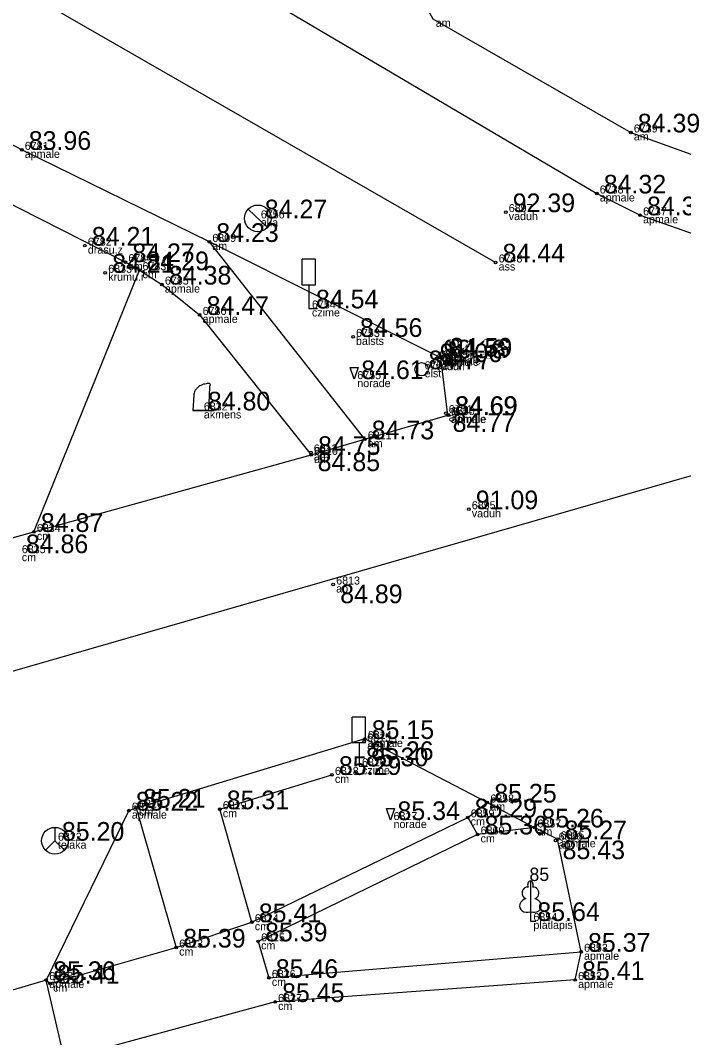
# Model space of a CAD drawing. Extents: x 614911 to 615803, y 262110 to 264311.
# Drawn here: x 615198.38 to 615223.27, y 262531.21 to 262569.35 of the extents above; entities that cross this region are included whole.
import ezdxf

# ---------------------------------------------------------------- set-up
doc = ezdxf.new("R2010")
doc.units = 0
for name, color, linetype in [('Default', 7, 'Continuous'), ('Level 1', 7, 'Continuous'), ('Level 12', 7, 'Continuous'), ('Level 16', 7, 'Continuous'), ('Level 18', 7, 'Continuous'), ('Level 37', 7, 'Continuous'), ('Level 41', 7, 'Continuous'), ('Level 49', 7, 'Continuous'), ('Level 53', 7, 'Continuous'), ('Level 54', 7, 'Continuous'), ('Level 57', 7, 'Continuous'), ('Level 58', 7, 'Continuous')]:
    doc.layers.add(name, color=color, linetype=linetype)

msp = doc.modelspace()

# ---------------------------------------------------------------- linework, layer by layer
at = {"layer": 'Level 1'}
for p, q in [((615217.521, 262535.932), (615217.521, 262535.585)), ((615217.521, 262535.585), (615217.721, 262535.585))]:
    msp.add_line(p, q, dxfattribs=at)
for points in [[(615217.521, 262537.085), (615217.521, 262535.932)], [(615217.611, 262536.853), (615217.61, 262536.854)]]:
    msp.add_lwpolyline(points, dxfattribs=at)
for centre, major_axis, ratio, start_param, end_param in [((615217.393, 262536.64), (-0.039, -0.212), 0.861323, 3.141593, 6.283185), ((615217.521, 262536.935), (0, -0.15), 0.707107, 3.14537, 5.287485), ((615217.521, 262536.935), (0, -0.15), 0.707107, 0.995701, 3.137816), ((615217.649, 262536.64), (0.039, -0.212), 0.861323, 0, 3.141593), ((615217.431, 262536.178), (0.307, 0.095), 0.814445, 1.570796, 4.752015), ((615217.611, 262536.178), (-0.307, 0.095), 0.814445, 1.531171, 4.712389)]:
    msp.add_ellipse(centre, major_axis=major_axis, ratio=ratio, start_param=start_param, end_param=end_param, dxfattribs=at)
at = {"layer": 'Level 12'}
for p, q in [((615206.935, 262562.278), (615207.653, 262561.582)), ((615207.294, 262561.93), (615207.293, 262561.929))]:
    msp.add_line(p, q, dxfattribs=at)
msp.add_circle((615207.294, 262561.93), 0.5, dxfattribs=at)
at = {"layer": 'Level 16'}
for p, q in [((615209.459, 262560.399), (615208.959, 262560.399)), ((615208.959, 262559.43), (615208.959, 262560.399)), ((615209.459, 262559.43), (615209.459, 262560.399)), ((615209.459, 262559.43), (615208.959, 262559.43)), ((615209.213, 262559.43), (615209.213, 262558.552)), ((615209.213, 262558.552), (615209.528, 262558.552)), ((615211.335, 262543.233), (615210.835, 262543.233)), ((615210.835, 262542.264), (615210.835, 262543.233)), ((615211.335, 262542.264), (615211.335, 262543.233)), ((615211.335, 262542.264), (615210.835, 262542.264)), ((615211.089, 262542.264), (615211.089, 262541.386)), ((615211.089, 262541.386), (615211.404, 262541.386))]:
    msp.add_line(p, q, dxfattribs=at)
at = {"layer": 'Level 18'}
msp.add_circle((615213.438, 262556.272), 0.25, dxfattribs=at)
at = {"layer": 'Level 37'}
for p, q in [((615186.576, 262568.261), (615202.324, 262560.29)), ((615211.306, 262553.645), (615205.474, 262561.046)), ((615202.454, 262539.724), (615199.356, 262533.372)), ((615202.725, 262539.834), (615204.232, 262534.589))]:
    msp.add_line(p, q, dxfattribs=at)
for points in [[(615177.494, 262588.45), (615192.153, 262579.526), (615207.523, 262570.238), (615220.011, 262562.863), (615221.634, 262562.045), (615224.342, 262561.098), (615229.242, 262561.003), (615229.462, 262561.056)], [(615216.216, 262560.276), (615189.988, 262575.33), (615174.111, 262583.87)], [(615134.751, 262536.316), (615136.666, 262532.387), (615152.21, 262536.845), (615168.777, 262541.517), (615176.69, 262543.827), (615195.4, 262549.214), (615198.892, 262550.172), (615209.293, 262553.06), (615211.306, 262553.645), (615214.425, 262554.554), (615214.157, 262556.702), (615205.474, 262561.046), (615198.438, 262564.498), (615187.2, 262570.428), (615171.016, 262579.803)], [(615198.892, 262550.172), (615202.855, 262559.986), (615202.324, 262560.29)], [(615202.855, 262559.986), (615203.696, 262559.447), (615205.111, 262558.31), (615209.293, 262553.06)], [(615223.546, 262552.282), (615170.292, 262536.941), (615153.815, 262531.791), (615121.081, 262522.293), (615097.679, 262519.819), (615079.491, 262520.592), (615062.627, 262523.82), (615033.227, 262532.662), (615019.453, 262538.139)], [(615215.903, 262540.028), (615211.307, 262542.41), (615202.454, 262539.724)], [(615207.069, 262535.54), (615205.867, 262539.775), (615210.074, 262541.062)], [(615215.167, 262539.469), (615215.903, 262540.028), (615217.67, 262539.091)], [(615219.197, 262533.373), (615207.943, 262532.549), (615200.036, 262530.406), (615199.356, 262533.372), (615199.501, 262533.238), (615204.232, 262534.589), (615207.069, 262535.54), (615215.167, 262539.469), (615215.54, 262538.831)], [(615219.197, 262533.373), (615219.42, 262534.431), (615218.541, 262538.65), (615217.67, 262539.091), (615215.54, 262538.831), (615207.304, 262534.822), (615207.706, 262533.451), (615219.42, 262534.431)], [(615199.356, 262533.372), (615178.227, 262527.111), (615173.238, 262525.598), (615171.602, 262531.108), (615171.962, 262531.125), (615178.227, 262527.111)]]:
    msp.add_lwpolyline(points, dxfattribs=at)
msp.add_lwpolyline([(615226.458, 262563.733), (615225.015, 262571.448), (615223.063, 262583.066), (615222.077, 262583.453), (615217.538, 262578.448), (615213.503, 262573.447), (615213.116, 262572.851), (615212.887, 262571.176), (615213.858, 262569.412), (615221.288, 262565.152), (615224.887, 262563.845)], close=True, dxfattribs=at)
at = {"layer": 'Level 41'}
for p, q in [((615205.457, 262554.728), (615205.491, 262555.593)), ((615204.888, 262555.301), (615204.857, 262554.728)), ((615205.457, 262554.728), (615204.857, 262554.728)), ((615204.857, 262554.728), (615205.157, 262554.728)), ((615205.157, 262554.728), (615205.457, 262554.728)), ((615205.457, 262554.728), (615205.657, 262554.728))]:
    msp.add_line(p, q, dxfattribs=at)
msp.add_spline([(615205.491, 262555.593), (615205.495, 262555.624), (615205.498, 262555.635), (615205.513, 262555.697), (615205.483, 262555.732), (615205.361, 262555.726), (615205.257, 262555.708), (615205.151, 262555.669), (615205.086, 262555.625), (615205.011, 262555.561), (615204.931, 262555.463), (615204.9, 262555.374), (615204.888, 262555.3)], degree=3, dxfattribs=at)
at = {"layer": 'Level 49'}
msp.add_line((615199.682, 262538.595), (615200.036, 262538.241), dxfattribs=at)
msp.add_lwpolyline([(615199.682, 262539.095), (615199.682, 262538.595), (615199.328, 262538.241)], dxfattribs=at)
msp.add_circle((615199.682, 262538.595), 0.5, dxfattribs=at)
at = {"layer": 'Level 57'}
for centre in [(615221.288, 262565.152), (615198.438, 262564.498), (615220.011, 262562.863), (615216.595, 262562.164), (615221.634, 262562.045), (615200.805, 262560.907), (615205.474, 262561.046), (615202.324, 262560.29), (615216.216, 262560.276), (615201.569, 262559.89), (615202.855, 262559.986), (615203.696, 262559.447), (615205.111, 262558.31), (615210.865, 262557.485), (615213.994, 262556.679), (615214.157, 262556.702), (615214.237, 262556.747), (615213.856, 262556.538), (615214.343, 262554.625), (615214.425, 262554.554), (615214.442, 262554.56), (615211.306, 262553.645), (615209.279, 262553.153), (615209.293, 262553.06), (615215.21, 262551.023), (615198.892, 262550.172), (615210.122, 262548.201), (615211.284, 262542.32), (615211.307, 262542.41), (615210.074, 262541.062), (615215.903, 262540.028), (615202.454, 262539.724), (615202.725, 262539.834), (615205.867, 262539.775), (615215.167, 262539.469), (615217.67, 262539.091), (615215.54, 262538.831), (615218.467, 262538.602), (615218.541, 262538.65), (615207.069, 262535.54), (615204.232, 262534.589), (615207.304, 262534.822), (615219.42, 262534.431), (615199.356, 262533.372), (615207.706, 262533.451), (615219.197, 262533.373), (615199.501, 262533.238), (615207.943, 262532.549)]:
    msp.add_circle(centre, 0.05, dxfattribs=at)
at = {"layer": 'Level 58'}
for points in [[(615210.763, 262556.335), (615211.063, 262556.335), (615210.913, 262555.902)], [(615212.123, 262539.802), (615212.423, 262539.802), (615212.273, 262539.369)]]:
    msp.add_lwpolyline(points, close=True, dxfattribs=at)
for centre in [(615221.288, 262565.152), (615198.438, 262564.498), (615220.011, 262562.863), (615216.595, 262562.164), (615221.634, 262562.045), (615200.805, 262560.907), (615205.474, 262561.046), (615202.324, 262560.29), (615216.216, 262560.276), (615201.569, 262559.89), (615202.855, 262559.986), (615203.696, 262559.447), (615205.111, 262558.31), (615210.865, 262557.485), (615213.994, 262556.679), (615214.157, 262556.702), (615214.237, 262556.747), (615213.856, 262556.538), (615214.343, 262554.625), (615214.425, 262554.554), (615214.442, 262554.56), (615211.306, 262553.645), (615209.279, 262553.153), (615209.293, 262553.06), (615215.21, 262551.023), (615198.892, 262550.172), (615210.122, 262548.201), (615211.284, 262542.32), (615211.307, 262542.41), (615210.074, 262541.062), (615215.903, 262540.028), (615202.454, 262539.724), (615202.725, 262539.834), (615205.867, 262539.775), (615215.167, 262539.469), (615217.67, 262539.091), (615215.54, 262538.831), (615218.467, 262538.602), (615218.541, 262538.65), (615207.069, 262535.54), (615204.232, 262534.589), (615207.304, 262534.822), (615219.42, 262534.431), (615199.356, 262533.372), (615207.706, 262533.451), (615219.197, 262533.373), (615199.501, 262533.238), (615207.943, 262532.549)]:
    msp.add_circle(centre, 0.05, dxfattribs=at)

# ---------------------------------------------------------------- texts
at = {"layer": 'Default'}
msp.add_text(' 6832', height=0.3, dxfattribs=at).set_placement((615205.157, 262554.728))
at = {"layer": 'Level 1'}
msp.add_text(' 85', height=0.5, dxfattribs=at).set_placement((615217.296, 262537.085))
at = {"layer": 'Level 49'}
msp.add_text(' 85.20', height=0.7, dxfattribs=at).set_placement((615199.682, 262538.595))
at = {"layer": 'Level 53'}
for s, p in [(' am', (615213.858, 262569.112)), (' am', (615221.288, 262564.852)), (' apmale', (615198.438, 262564.198)), (' apmale', (615220.011, 262562.563)), (' vaduh', (615216.595, 262561.864)), (' apmale', (615221.634, 262561.745)), (' aka', (615207.294, 262561.63)), (' drasu.z', (615200.805, 262560.607)), (' am', (615205.474, 262560.746)), (' cm', (615202.324, 262559.99)), (' ass', (615216.216, 262559.976)), (' krumu.r', (615201.569, 262559.59)), (' cm', (615202.855, 262559.686)), (' apmale', (615203.696, 262559.147)), (' apmale', (615205.111, 262558.01)), (' czime', (615209.213, 262558.252)), (' balsts', (615210.865, 262557.185)), (' vaduh', (615213.994, 262556.379)), (' apmale', (615214.157, 262556.402)), (' apmale', (615214.237, 262556.447)), (' vaduh', (615213.856, 262556.238)), (' norade', (615210.913, 262555.602)), (' elst', (615213.438, 262555.972)), (' akmens', (615205.157, 262554.428)), (' ap', (615214.343, 262554.325)), (' apmale', (615214.425, 262554.254)), (' apmale', (615214.442, 262554.26)), (' am', (615211.306, 262553.345)), (' ap', (615209.279, 262552.853)), (' am', (615209.293, 262552.76)), (' vaduh', (615215.21, 262550.723)), (' cm', (615198.892, 262549.872)), (' cm', (615198.328, 262549.076)), (' ap', (615210.122, 262547.901)), (' ap', (615211.284, 262542.02)), (' apmale', (615211.307, 262542.11)), (' czime', (615211.089, 262541.086)), (' cm', (615210.074, 262540.762)), (' am', (615215.903, 262539.728)), (' apmale', (615202.454, 262539.424)), (' cm', (615202.725, 262539.534)), (' cm', (615205.867, 262539.475)), (' norade', (615212.273, 262539.069)), (' cm', (615215.167, 262539.169)), (' cm', (615215.54, 262538.531)), (' am', (615217.67, 262538.791)), (' telaka', (615199.682, 262538.295)), (' ap', (615218.467, 262538.302)), (' apmale', (615218.541, 262538.35)), (' cm', (615207.069, 262535.24)), (' platlapis', (615217.521, 262535.285)), (' cm', (615207.304, 262534.522)), (' cm', (615204.232, 262534.289)), (' apmale', (615219.42, 262534.131)), (' apmale', (615199.356, 262533.072)), (' cm', (615199.501, 262532.938)), (' cm', (615207.706, 262533.151)), (' apmale', (615219.197, 262533.073)), (' cm', (615207.943, 262532.249))]:
    msp.add_text(s, height=0.3, dxfattribs=at).set_placement(p)
at = {"layer": 'Level 54'}
for s, p in [(' 6739', (615221.288, 262565.152)), (' 6781', (615198.438, 262564.498)), (' 6738', (615220.011, 262562.863)), (' 6897', (615216.595, 262562.164)), (' 6756', (615207.294, 262561.93)), (' 6737', (615221.634, 262562.045)), (' 6809', (615205.474, 262561.046)), (' 6782', (615200.805, 262560.907)), (' 6784', (615202.324, 262560.29)), (' 6748', (615216.216, 262560.276)), (' 6833', (615201.569, 262559.89)), (' 6783', (615202.855, 262559.986)), (' 6785', (615203.696, 262559.447)), (' 6786', (615205.111, 262558.31)), (' 6754', (615209.213, 262558.552)), (' 6753', (615210.865, 262557.485)), (' 6894', (615213.856, 262556.538)), (' 6898', (615213.994, 262556.679)), (' 6749', (615214.157, 262556.702)), (' 16', (615214.237, 262556.747)), (' 6752', (615213.438, 262556.272)), (' 6755', (615210.913, 262555.902)), (' 6751', (615214.343, 262554.625)), (' 6750', (615214.425, 262554.554)), (' 15', (615214.442, 262554.56)), (' 6811', (615211.306, 262553.645)), (' 6812', (615209.279, 262553.153)), (' 6810', (615209.293, 262553.06)), (' 6895', (615215.21, 262551.023)), (' 6834', (615198.892, 262550.172)), (' 6835', (615198.328, 262549.376)), (' 6813', (615210.122, 262548.201)), (' 6815', (615211.284, 262542.32)), (' 6814', (615211.307, 262542.41)), (' 6816', (615211.089, 262541.386)), (' 6818', (615210.074, 262541.062)), (' 6858', (615215.903, 262540.028)), (' 6821', (615202.454, 262539.724)), (' 6820', (615202.725, 262539.834)), (' 6819', (615205.867, 262539.775)), (' 6817', (615212.273, 262539.369)), (' 6859', (615215.167, 262539.469)), (' 6860', (615215.54, 262538.831)), (' 6857', (615217.67, 262539.091)), (' 6822', (615199.682, 262538.595)), (' 6856', (615218.467, 262538.602)), (' 6855', (615218.541, 262538.65)), (' 6824', (615207.069, 262535.54)), (' 6854', (615217.521, 262535.585)), (' 6825', (615207.304, 262534.822)), (' 6823', (615204.232, 262534.589)), (' 6853', (615219.42, 262534.431)), (' 6828', (615199.356, 262533.372)), (' 6829', (615199.501, 262533.238)), (' 6826', (615207.706, 262533.451)), (' 6852', (615219.197, 262533.373)), (' 6827', (615207.943, 262532.549))]:
    msp.add_text(s, height=0.3, dxfattribs=at).set_placement(p)
at = {"layer": 'Level 58'}
for s, p in [(' 84.39', (615221.288, 262565.152)), (' 83.96', (615198.438, 262564.498)), (' 84.32', (615220.011, 262562.863)), (' 92.39', (615216.595, 262562.164)), (' 84.27', (615207.294, 262561.93)), (' 84.32', (615221.634, 262562.045)), (' 84.23', (615205.474, 262561.046)), (' 84.21', (615200.805, 262560.907)), (' 84.27', (615202.324, 262560.29)), (' 84.44', (615216.216, 262560.276)), (' 84.21', (615201.569, 262559.89)), (' 84.29', (615202.855, 262559.986)), (' 84.38', (615203.696, 262559.447)), (' 84.47', (615205.111, 262558.31)), (' 84.54', (615209.213, 262558.552)), (' 84.56', (615210.865, 262557.485)), (' 84.59', (615214.237, 262556.747)), (' 91.06', (615213.856, 262556.538)), (' 93.13', (615213.994, 262556.679)), (' 84.56', (615214.157, 262556.702)), (' 84.77', (615213.438, 262556.272)), (' 84.61', (615210.913, 262555.902)), (' 84.80', (615205.157, 262554.728)), (' 84.69', (615214.425, 262554.554)), (' 84.69', (615214.442, 262554.56)), (' 84.77', (615214.343, 262553.925)), (' 84.73', (615211.306, 262553.645)), (' 84.75', (615209.293, 262553.06)), (' 84.85', (615209.279, 262552.453)), (' 91.09', (615215.21, 262551.023)), (' 84.87', (615198.892, 262550.172)), (' 84.86', (615198.328, 262549.376)), (' 84.89', (615210.122, 262547.501)), (' 85.15', (615211.307, 262542.41)), (' 85.26', (615211.284, 262541.62)), (' 85.30', (615211.089, 262541.386)), (' 85.29', (615210.074, 262541.062)), (' 85.25', (615215.903, 262540.028)), (' 85.22', (615202.454, 262539.724)), (' 85.21', (615202.725, 262539.834)), (' 85.31', (615205.867, 262539.775)), (' 85.34', (615212.273, 262539.369)), (' 85.29', (615215.167, 262539.469)), (' 85.36', (615215.54, 262538.831)), (' 85.26', (615217.67, 262539.091)), (' 85.27', (615218.541, 262538.65)), (' 85.43', (615218.467, 262537.902)), (' 85.41', (615207.069, 262535.54)), (' 85.64', (615217.521, 262535.585)), (' 85.39', (615207.304, 262534.822)), (' 85.39', (615204.232, 262534.589)), (' 85.37', (615219.42, 262534.431)), (' 85.36', (615199.356, 262533.372)), (' 85.41', (615199.501, 262533.238)), (' 85.46', (615207.706, 262533.451)), (' 85.41', (615219.197, 262533.373)), (' 85.45', (615207.943, 262532.549))]:
    msp.add_text(s, height=0.7, dxfattribs=at).set_placement(p)

doc.saveas('drawing.dxf')
